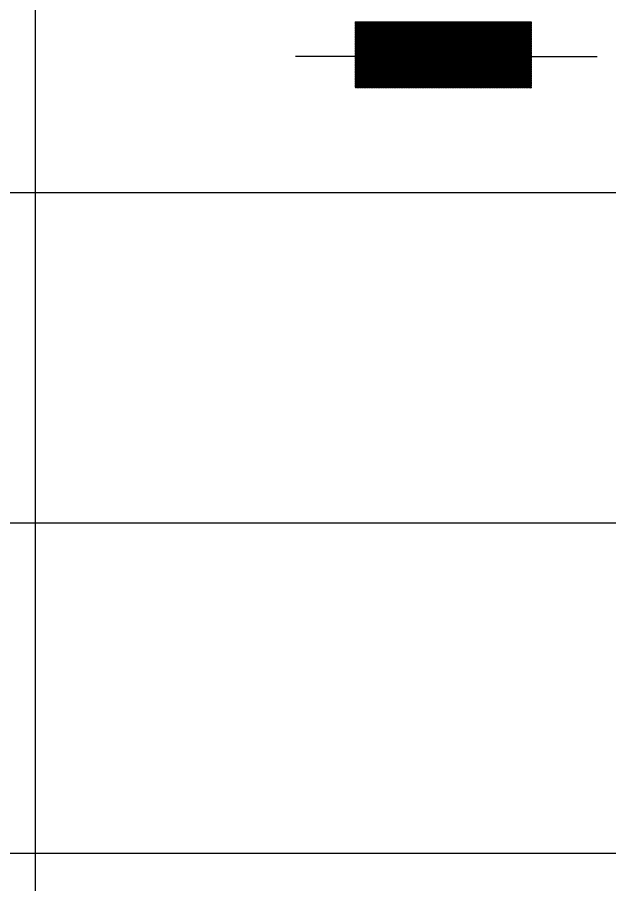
# Model space of a CAD drawing. Extents: x -28 to 822, y 61 to 665.
# Drawn here: x 82.31 to 109.16, y 260.35 to 299.69 of the extents above; entities that cross this region are included whole.
import ezdxf

# ---------------------------------------------------------------- set-up
doc = ezdxf.new("R2010")
doc.units = 0

# ---------------------------------------------------------------- blocks, each defined once
blk = doc.blocks.new('_X11')
for p, q in [((347.336, 431.552), (350.333, 434.55)), ((347.336, 431.57), (350.315, 434.55)), ((347.336, 431.587), (350.298, 434.55)), ((347.336, 431.605), (350.28, 434.55)), ((347.336, 431.623), (350.262, 434.55)), ((347.336, 431.64), (350.245, 434.55)), ((347.336, 431.658), (350.227, 434.55)), ((347.336, 431.676), (350.209, 434.55)), ((347.336, 431.693), (350.192, 434.55)), ((347.336, 431.711), (350.174, 434.55)), ((347.336, 431.729), (350.156, 434.55)), ((347.336, 431.746), (350.139, 434.55)), ((347.336, 431.764), (350.121, 434.55)), ((347.336, 431.782), (350.103, 434.55)), ((347.336, 431.799), (350.086, 434.55)), ((347.336, 431.817), (350.068, 434.55)), ((347.336, 431.835), (350.05, 434.55)), ((347.336, 431.853), (350.033, 434.55)), ((347.336, 431.87), (350.015, 434.55)), ((347.336, 431.888), (349.997, 434.55)), ((347.336, 431.906), (349.98, 434.55)), ((347.336, 431.923), (349.962, 434.55)), ((347.336, 431.941), (349.944, 434.55)), ((347.336, 431.959), (349.927, 434.55)), ((347.336, 431.976), (349.909, 434.55)), ((347.336, 431.994), (349.891, 434.55)), ((347.336, 432.012), (349.873, 434.55)), ((347.336, 432.029), (349.856, 434.55)), ((347.336, 432.047), (349.838, 434.55)), ((347.336, 432.065), (349.82, 434.55)), ((347.336, 432.082), (349.803, 434.55)), ((347.336, 432.1), (349.785, 434.55)), ((347.336, 432.118), (349.767, 434.55)), ((347.336, 432.135), (349.75, 434.55)), ((347.336, 432.153), (349.732, 434.55)), ((347.336, 432.171), (349.714, 434.55)), ((347.336, 432.188), (349.697, 434.55)), ((347.336, 432.206), (349.679, 434.55)), ((347.336, 432.224), (349.661, 434.55)), ((347.336, 432.241), (349.644, 434.55)), ((347.336, 432.259), (349.626, 434.55)), ((347.336, 432.277), (349.608, 434.55)), ((347.336, 432.294), (349.591, 434.55)), ((347.336, 432.312), (349.573, 434.55)), ((347.336, 432.33), (349.555, 434.55)), ((347.336, 432.348), (349.538, 434.55)), ((347.336, 432.365), (349.52, 434.55)), ((347.336, 432.383), (349.502, 434.55)), ((347.336, 432.401), (349.485, 434.55)), ((347.336, 432.418), (349.467, 434.55)), ((347.336, 432.436), (349.449, 434.55)), ((347.336, 432.454), (349.432, 434.55)), ((347.336, 432.471), (349.414, 434.55)), ((347.336, 432.489), (349.396, 434.55)), ((347.336, 432.507), (349.379, 434.55)), ((347.336, 432.524), (349.361, 434.55)), ((347.336, 432.542), (349.343, 434.55)), ((347.336, 432.56), (349.325, 434.55)), ((347.336, 432.577), (349.308, 434.55)), ((347.336, 432.595), (349.29, 434.55)), ((347.336, 432.613), (349.272, 434.55)), ((347.336, 432.63), (349.255, 434.55)), ((347.336, 432.648), (349.237, 434.55)), ((347.336, 432.666), (349.219, 434.55)), ((347.336, 432.683), (349.202, 434.55)), ((347.336, 432.701), (349.184, 434.55)), ((347.336, 432.719), (349.166, 434.55)), ((347.336, 432.736), (349.149, 434.55)), ((347.336, 432.754), (349.131, 434.55)), ((347.336, 432.772), (349.113, 434.55)), ((347.336, 432.789), (349.096, 434.55)), ((347.336, 432.807), (349.078, 434.55)), ((347.336, 432.825), (349.06, 434.55)), ((347.336, 432.842), (349.043, 434.55)), ((347.336, 432.86), (349.025, 434.55)), ((347.336, 432.878), (349.007, 434.55)), ((347.336, 432.896), (348.99, 434.55)), ((347.336, 432.913), (348.972, 434.55)), ((347.336, 432.931), (348.954, 434.55)), ((347.336, 432.949), (348.937, 434.55)), ((347.336, 432.966), (348.919, 434.55)), ((347.336, 432.984), (348.901, 434.55)), ((347.336, 433.002), (348.884, 434.55)), ((347.336, 433.019), (348.866, 434.55)), ((347.336, 433.037), (348.848, 434.55)), ((347.336, 433.055), (348.83, 434.55)), ((347.336, 433.072), (348.813, 434.55)), ((347.336, 433.09), (348.795, 434.55)), ((347.336, 433.108), (348.777, 434.55)), ((347.336, 433.125), (348.76, 434.55)), ((347.336, 433.143), (348.742, 434.55)), ((347.336, 433.161), (348.724, 434.55)), ((347.336, 433.178), (348.707, 434.55)), ((347.336, 433.196), (348.689, 434.55)), ((347.336, 433.214), (348.671, 434.55)), ((347.336, 433.231), (348.654, 434.55)), ((347.336, 433.249), (348.636, 434.55)), ((347.336, 433.267), (348.618, 434.55)), ((347.336, 433.284), (348.601, 434.55)), ((347.336, 433.302), (348.583, 434.55)), ((347.336, 433.32), (348.565, 434.55)), ((347.336, 433.337), (348.548, 434.55)), ((347.336, 433.355), (348.53, 434.55)), ((347.336, 433.373), (348.512, 434.55)), ((347.336, 433.39), (348.495, 434.55)), ((347.336, 433.408), (348.477, 434.55)), ((347.336, 433.426), (348.459, 434.55)), ((347.336, 433.444), (348.442, 434.55)), ((347.336, 433.461), (348.424, 434.55)), ((347.336, 433.479), (348.406, 434.55)), ((347.336, 433.497), (348.389, 434.55)), ((347.336, 433.514), (348.371, 434.55)), ((347.336, 433.532), (348.353, 434.55)), ((347.336, 433.55), (348.336, 434.55)), ((347.336, 433.567), (348.318, 434.55)), ((347.336, 433.585), (348.3, 434.55)), ((347.336, 433.603), (348.282, 434.55)), ((347.336, 433.62), (348.265, 434.55)), ((347.336, 433.638), (348.247, 434.55)), ((347.336, 433.656), (348.229, 434.55)), ((347.336, 433.673), (348.212, 434.55)), ((347.336, 433.691), (348.194, 434.55)), ((347.336, 433.709), (348.176, 434.55)), ((347.336, 433.726), (348.159, 434.55)), ((347.336, 433.744), (348.141, 434.55)), ((347.336, 433.762), (348.123, 434.55)), ((347.336, 433.779), (348.106, 434.55)), ((347.336, 433.797), (348.088, 434.55)), ((347.336, 433.815), (348.07, 434.55)), ((347.336, 433.832), (348.053, 434.55)), ((347.336, 433.85), (348.035, 434.55)), ((347.336, 433.868), (348.017, 434.55)), ((347.336, 433.885), (348, 434.55)), ((347.336, 433.903), (347.982, 434.55)), ((347.336, 433.921), (347.964, 434.55)), ((347.336, 433.938), (347.947, 434.55)), ((347.336, 433.956), (347.929, 434.55)), ((347.336, 433.974), (347.911, 434.55)), ((347.336, 433.992), (347.894, 434.55)), ((347.336, 434.009), (347.876, 434.55)), ((347.336, 434.027), (347.858, 434.55)), ((347.336, 434.045), (347.841, 434.55)), ((347.336, 434.062), (347.823, 434.55)), ((347.336, 434.08), (347.805, 434.55)), ((347.336, 434.098), (347.788, 434.55)), ((347.336, 434.115), (347.77, 434.55)), ((347.336, 434.133), (347.752, 434.55)), ((347.336, 434.151), (347.734, 434.55)), ((347.336, 434.168), (347.717, 434.55)), ((347.336, 434.186), (347.699, 434.55)), ((347.336, 434.204), (347.681, 434.55)), ((347.336, 434.221), (347.664, 434.55)), ((347.336, 434.239), (347.646, 434.55)), ((347.336, 434.257), (347.628, 434.55)), ((347.336, 434.274), (347.611, 434.55)), ((347.336, 434.292), (347.593, 434.55)), ((347.336, 434.31), (347.575, 434.55)), ((347.336, 434.327), (347.558, 434.55)), ((347.336, 434.345), (347.54, 434.55)), ((347.336, 434.363), (347.522, 434.55)), ((347.336, 434.38), (347.505, 434.55)), ((347.336, 434.398), (347.487, 434.55)), ((347.336, 434.416), (347.469, 434.55)), ((347.336, 434.433), (347.452, 434.55)), ((347.336, 434.451), (347.434, 434.55)), ((347.336, 434.469), (347.416, 434.55)), ((347.336, 434.487), (347.399, 434.55)), ((347.336, 434.504), (347.381, 434.55)), ((347.336, 434.522), (347.363, 434.55)), ((347.336, 434.54), (347.346, 434.55)), ((347.351, 431.55), (350.351, 434.55)), ((347.368, 431.55), (350.368, 434.55)), ((347.386, 431.55), (350.386, 434.55)), ((347.404, 431.55), (350.404, 434.55)), ((347.421, 431.55), (350.421, 434.55)), ((347.439, 431.55), (350.439, 434.55)), ((347.457, 431.55), (350.457, 434.55)), ((347.475, 431.55), (350.475, 434.55)), ((347.492, 431.55), (350.492, 434.55)), ((347.51, 431.55), (350.51, 434.55)), ((347.528, 431.55), (350.528, 434.55)), ((347.545, 431.55), (350.545, 434.55)), ((347.563, 431.55), (350.563, 434.55)), ((347.581, 431.55), (350.581, 434.55)), ((347.598, 431.55), (350.598, 434.55)), ((347.616, 431.55), (350.616, 434.55)), ((347.634, 431.55), (350.634, 434.55)), ((347.651, 431.55), (350.651, 434.55)), ((347.669, 431.55), (350.669, 434.55)), ((347.687, 431.55), (350.687, 434.55)), ((347.704, 431.55), (350.704, 434.55)), ((347.722, 431.55), (350.722, 434.55)), ((347.74, 431.55), (350.74, 434.55)), ((347.757, 431.55), (350.757, 434.55)), ((347.775, 431.55), (350.775, 434.55)), ((347.793, 431.55), (350.793, 434.55)), ((347.81, 431.55), (350.81, 434.55)), ((347.828, 431.55), (350.828, 434.55)), ((347.846, 431.55), (350.846, 434.55)), ((347.863, 431.55), (350.863, 434.55)), ((347.881, 431.55), (350.881, 434.55)), ((347.899, 431.55), (350.899, 434.55)), ((347.916, 431.55), (350.916, 434.55)), ((347.934, 431.55), (350.934, 434.55)), ((347.952, 431.55), (350.952, 434.55)), ((347.969, 431.55), (350.969, 434.55)), ((347.987, 431.55), (350.987, 434.55)), ((348.005, 431.55), (351.005, 434.55)), ((348.023, 431.55), (351.023, 434.55)), ((348.04, 431.55), (351.04, 434.55)), ((348.058, 431.55), (351.058, 434.55)), ((348.076, 431.55), (351.076, 434.55)), ((348.093, 431.55), (351.093, 434.55)), ((348.111, 431.55), (351.111, 434.55)), ((348.129, 431.55), (351.129, 434.55)), ((348.146, 431.55), (351.146, 434.55)), ((348.164, 431.55), (351.164, 434.55)), ((348.182, 431.55), (351.182, 434.55)), ((348.199, 431.55), (351.199, 434.55)), ((348.217, 431.55), (351.217, 434.55)), ((348.235, 431.55), (351.235, 434.55)), ((348.252, 431.55), (351.252, 434.55)), ((348.27, 431.55), (351.27, 434.55)), ((348.288, 431.55), (351.288, 434.55)), ((348.305, 431.55), (351.305, 434.55)), ((348.323, 431.55), (351.323, 434.55)), ((348.341, 431.55), (351.341, 434.55)), ((348.358, 431.55), (351.358, 434.55)), ((348.376, 431.55), (351.376, 434.55)), ((348.394, 431.55), (351.394, 434.55)), ((348.411, 431.55), (351.411, 434.55)), ((348.429, 431.55), (351.429, 434.55)), ((348.447, 431.55), (351.447, 434.55)), ((348.464, 431.55), (351.464, 434.55)), ((348.482, 431.55), (351.482, 434.55)), ((348.5, 431.55), (351.5, 434.55)), ((348.518, 431.55), (351.518, 434.55)), ((348.535, 431.55), (351.535, 434.55)), ((348.553, 431.55), (351.553, 434.55)), ((348.571, 431.55), (351.571, 434.55)), ((348.588, 431.55), (351.588, 434.55)), ((348.606, 431.55), (351.606, 434.55)), ((348.624, 431.55), (351.624, 434.55)), ((348.641, 431.55), (351.641, 434.55)), ((348.659, 431.55), (351.659, 434.55)), ((348.677, 431.55), (351.677, 434.55)), ((348.694, 431.55), (351.694, 434.55)), ((348.712, 431.55), (351.712, 434.55)), ((348.73, 431.55), (351.73, 434.55)), ((348.747, 431.55), (351.747, 434.55)), ((348.765, 431.55), (351.765, 434.55)), ((348.783, 431.55), (351.783, 434.55)), ((348.8, 431.55), (351.8, 434.55)), ((348.818, 431.55), (351.818, 434.55)), ((348.836, 431.55), (351.836, 434.55)), ((348.853, 431.55), (351.853, 434.55)), ((348.871, 431.55), (351.871, 434.55)), ((348.889, 431.55), (351.889, 434.55)), ((348.906, 431.55), (351.906, 434.55)), ((348.924, 431.55), (351.924, 434.55)), ((348.942, 431.55), (351.942, 434.55)), ((348.959, 431.55), (351.959, 434.55)), ((348.977, 431.55), (351.977, 434.55)), ((348.995, 431.55), (351.995, 434.55)), ((349.012, 431.55), (352.012, 434.55)), ((349.03, 431.55), (352.03, 434.55)), ((349.048, 431.55), (352.048, 434.55)), ((349.066, 431.55), (352.066, 434.55)), ((349.083, 431.55), (352.083, 434.55)), ((349.101, 431.55), (352.101, 434.55)), ((349.119, 431.55), (352.119, 434.55)), ((349.136, 431.55), (352.136, 434.55)), ((349.154, 431.55), (352.154, 434.55)), ((349.172, 431.55), (352.172, 434.55)), ((349.189, 431.55), (352.189, 434.55)), ((349.207, 431.55), (352.207, 434.55)), ((349.225, 431.55), (352.225, 434.55)), ((349.242, 431.55), (352.242, 434.55)), ((349.26, 431.55), (352.26, 434.55)), ((349.278, 431.55), (352.278, 434.55)), ((349.295, 431.55), (352.295, 434.55)), ((349.313, 431.55), (352.313, 434.55)), ((349.331, 431.55), (352.331, 434.55)), ((349.348, 431.55), (352.348, 434.55)), ((349.366, 431.55), (352.366, 434.55)), ((349.384, 431.55), (352.384, 434.55)), ((349.401, 431.55), (352.401, 434.55)), ((349.419, 431.55), (352.419, 434.55)), ((349.437, 431.55), (352.437, 434.55)), ((349.454, 431.55), (352.454, 434.55)), ((349.472, 431.55), (352.472, 434.55)), ((349.49, 431.55), (352.49, 434.55)), ((349.507, 431.55), (352.507, 434.55)), ((349.525, 431.55), (352.525, 434.55)), ((349.543, 431.55), (352.543, 434.55)), ((349.56, 431.55), (352.56, 434.55)), ((349.578, 431.55), (352.578, 434.55)), ((349.596, 431.55), (352.596, 434.55)), ((349.614, 431.55), (352.614, 434.55)), ((349.631, 431.55), (352.631, 434.55)), ((349.649, 431.55), (352.649, 434.55)), ((349.667, 431.55), (352.667, 434.55)), ((349.684, 431.55), (352.684, 434.55)), ((349.702, 431.55), (352.702, 434.55)), ((349.72, 431.55), (352.72, 434.55)), ((349.737, 431.55), (352.737, 434.55)), ((349.755, 431.55), (352.755, 434.55)), ((349.773, 431.55), (352.773, 434.55)), ((349.79, 431.55), (352.79, 434.55)), ((349.808, 431.55), (352.808, 434.55)), ((349.826, 431.55), (352.826, 434.55)), ((349.843, 431.55), (352.843, 434.55)), ((349.861, 431.55), (352.861, 434.55)), ((349.879, 431.55), (352.879, 434.55)), ((349.896, 431.55), (352.896, 434.55)), ((349.914, 431.55), (352.914, 434.55)), ((349.932, 431.55), (352.932, 434.55)), ((349.949, 431.55), (352.949, 434.55)), ((349.967, 431.55), (352.967, 434.55)), ((349.985, 431.55), (352.985, 434.55)), ((350.002, 431.55), (353.002, 434.55)), ((350.02, 431.55), (353.02, 434.55)), ((350.038, 431.55), (353.038, 434.55)), ((350.055, 431.55), (353.055, 434.55)), ((350.073, 431.55), (353.073, 434.55)), ((350.091, 431.55), (353.091, 434.55)), ((350.108, 431.55), (353.108, 434.55)), ((350.126, 431.55), (353.126, 434.55)), ((350.144, 431.55), (353.144, 434.55)), ((350.162, 431.55), (353.162, 434.55)), ((350.179, 431.55), (353.179, 434.55)), ((350.197, 431.55), (353.197, 434.55)), ((350.215, 431.55), (353.215, 434.55)), ((350.232, 431.55), (353.232, 434.55)), ((350.25, 431.55), (353.25, 434.55)), ((350.268, 431.55), (353.268, 434.55)), ((350.285, 431.55), (353.285, 434.55)), ((350.303, 431.55), (353.303, 434.55)), ((350.321, 431.55), (353.321, 434.55)), ((350.338, 431.55), (353.338, 434.55)), ((350.356, 431.55), (353.356, 434.55)), ((350.374, 431.55), (353.374, 434.55)), ((350.391, 431.55), (353.391, 434.55)), ((350.409, 431.55), (353.409, 434.55)), ((350.427, 431.55), (353.427, 434.55)), ((350.444, 431.55), (353.444, 434.55)), ((350.462, 431.55), (353.462, 434.55)), ((350.48, 431.55), (353.48, 434.55)), ((350.497, 431.55), (353.497, 434.55)), ((350.515, 431.55), (353.515, 434.55)), ((350.533, 431.55), (353.533, 434.55)), ((350.55, 431.55), (353.55, 434.55)), ((350.568, 431.55), (353.568, 434.55)), ((350.586, 431.55), (353.586, 434.55)), ((350.603, 431.55), (353.603, 434.55)), ((350.621, 431.55), (353.621, 434.55)), ((350.639, 431.55), (353.639, 434.55)), ((350.657, 431.55), (353.657, 434.55)), ((350.674, 431.55), (353.674, 434.55)), ((350.692, 431.55), (353.692, 434.55)), ((350.71, 431.55), (353.71, 434.55)), ((350.727, 431.55), (353.727, 434.55)), ((350.745, 431.55), (353.745, 434.55)), ((350.763, 431.55), (353.763, 434.55)), ((350.78, 431.55), (353.78, 434.55)), ((350.798, 431.55), (353.798, 434.55)), ((350.816, 431.55), (353.816, 434.55)), ((350.833, 431.55), (353.833, 434.55)), ((350.851, 431.55), (353.851, 434.55)), ((350.869, 431.55), (353.869, 434.55)), ((350.886, 431.55), (353.886, 434.55)), ((350.904, 431.55), (353.904, 434.55)), ((350.922, 431.55), (353.922, 434.55)), ((350.939, 431.55), (353.939, 434.55)), ((350.957, 431.55), (353.957, 434.55)), ((350.975, 431.55), (353.975, 434.55)), ((350.992, 431.55), (353.992, 434.55)), ((351.01, 431.55), (354.01, 434.55)), ((351.028, 431.55), (354.028, 434.55)), ((351.045, 431.55), (354.045, 434.55)), ((351.063, 431.55), (354.063, 434.55)), ((351.081, 431.55), (354.081, 434.55)), ((351.098, 431.55), (354.098, 434.55)), ((351.116, 431.55), (354.116, 434.55)), ((351.134, 431.55), (354.134, 434.55)), ((351.151, 431.55), (354.151, 434.55)), ((351.169, 431.55), (354.169, 434.55)), ((351.187, 431.55), (354.187, 434.55)), ((351.205, 431.55), (354.205, 434.55)), ((351.222, 431.55), (354.222, 434.55)), ((351.24, 431.55), (354.24, 434.55)), ((351.258, 431.55), (354.258, 434.55)), ((351.275, 431.55), (354.275, 434.55)), ((351.293, 431.55), (354.293, 434.55)), ((351.311, 431.55), (354.311, 434.55)), ((351.328, 431.55), (354.328, 434.55)), ((351.346, 431.55), (354.346, 434.55)), ((351.364, 431.55), (354.364, 434.55)), ((351.381, 431.55), (354.381, 434.55)), ((351.399, 431.55), (354.399, 434.55)), ((351.417, 431.55), (354.417, 434.55)), ((351.434, 431.55), (354.434, 434.55)), ((351.452, 431.55), (354.452, 434.55)), ((351.47, 431.55), (354.47, 434.55)), ((351.487, 431.55), (354.487, 434.55)), ((351.505, 431.55), (354.505, 434.55)), ((351.523, 431.55), (354.523, 434.55)), ((351.54, 431.55), (354.54, 434.55)), ((351.558, 431.55), (354.558, 434.55)), ((351.576, 431.55), (354.576, 434.55)), ((351.593, 431.55), (354.593, 434.55)), ((351.611, 431.55), (354.611, 434.55)), ((351.629, 431.55), (354.629, 434.55)), ((351.646, 431.55), (354.646, 434.55)), ((351.664, 431.55), (354.664, 434.55)), ((351.682, 431.55), (354.682, 434.55)), ((351.699, 431.55), (354.699, 434.55)), ((351.717, 431.55), (354.717, 434.55)), ((351.735, 431.55), (354.735, 434.55)), ((351.753, 431.55), (354.753, 434.55)), ((351.77, 431.55), (354.77, 434.55)), ((351.788, 431.55), (354.788, 434.55)), ((351.806, 431.55), (354.806, 434.55)), ((351.823, 431.55), (354.823, 434.55)), ((351.841, 431.55), (354.841, 434.55)), ((351.859, 431.55), (354.859, 434.55)), ((351.876, 431.55), (354.876, 434.55)), ((351.894, 431.55), (354.894, 434.55)), ((351.912, 431.55), (354.912, 434.55)), ((351.929, 431.55), (354.929, 434.55)), ((351.947, 431.55), (354.947, 434.55)), ((351.965, 431.55), (354.965, 434.55)), ((351.982, 431.55), (354.982, 434.55)), ((352, 431.55), (355, 434.55)), ((352.018, 431.55), (355.018, 434.55)), ((352.035, 431.55), (355.035, 434.55)), ((352.053, 431.55), (355.053, 434.55)), ((352.071, 431.55), (355.071, 434.55)), ((352.088, 431.55), (355.088, 434.55)), ((352.106, 431.55), (355.106, 434.55)), ((352.124, 431.55), (355.124, 434.55)), ((352.141, 431.55), (355.141, 434.55)), ((352.159, 431.55), (355.159, 434.55)), ((352.177, 431.55), (355.177, 434.55)), ((352.194, 431.55), (355.194, 434.55)), ((352.212, 431.55), (355.212, 434.55)), ((352.23, 431.55), (355.23, 434.55)), ((352.247, 431.55), (355.247, 434.55)), ((352.265, 431.55), (355.265, 434.55)), ((352.283, 431.55), (355.283, 434.55)), ((352.301, 431.55), (355.301, 434.55)), ((352.318, 431.55), (355.318, 434.55)), ((352.336, 431.55), (355.336, 434.549)), ((352.354, 431.55), (355.336, 434.532)), ((352.371, 431.55), (355.336, 434.514)), ((352.389, 431.55), (355.336, 434.496)), ((352.407, 431.55), (355.336, 434.479)), ((352.424, 431.55), (355.336, 434.461)), ((352.442, 431.55), (355.336, 434.443)), ((352.46, 431.55), (355.336, 434.425)), ((352.477, 431.55), (355.336, 434.408)), ((352.495, 431.55), (355.336, 434.39)), ((352.513, 431.55), (355.336, 434.372)), ((352.53, 431.55), (355.336, 434.355)), ((352.548, 431.55), (355.336, 434.337)), ((352.566, 431.55), (355.336, 434.319)), ((352.583, 431.55), (355.336, 434.302)), ((352.601, 431.55), (355.336, 434.284)), ((352.619, 431.55), (355.336, 434.266)), ((352.636, 431.55), (355.336, 434.249)), ((352.654, 431.55), (355.336, 434.231)), ((352.672, 431.55), (355.336, 434.213)), ((352.689, 431.55), (355.336, 434.196)), ((352.707, 431.55), (355.336, 434.178)), ((352.725, 431.55), (355.336, 434.16)), ((352.742, 431.55), (355.336, 434.143)), ((352.76, 431.55), (355.336, 434.125)), ((352.778, 431.55), (355.336, 434.107)), ((352.795, 431.55), (355.336, 434.09)), ((352.813, 431.55), (355.336, 434.072)), ((352.831, 431.55), (355.336, 434.054)), ((352.849, 431.55), (355.336, 434.037)), ((352.866, 431.55), (355.336, 434.019)), ((352.884, 431.55), (355.336, 434.001)), ((352.902, 431.55), (355.336, 433.984)), ((352.919, 431.55), (355.336, 433.966)), ((352.937, 431.55), (355.336, 433.948)), ((352.955, 431.55), (355.336, 433.931)), ((352.972, 431.55), (355.336, 433.913)), ((352.99, 431.55), (355.336, 433.895)), ((353.008, 431.55), (355.336, 433.877)), ((353.025, 431.55), (355.336, 433.86)), ((353.043, 431.55), (355.336, 433.842)), ((353.061, 431.55), (355.336, 433.824)), ((353.078, 431.55), (355.336, 433.807)), ((353.096, 431.55), (355.336, 433.789)), ((353.114, 431.55), (355.336, 433.771)), ((353.131, 431.55), (355.336, 433.754)), ((353.149, 431.55), (355.336, 433.736)), ((353.167, 431.55), (355.336, 433.718)), ((353.184, 431.55), (355.336, 433.701)), ((353.202, 431.55), (355.336, 433.683)), ((353.22, 431.55), (355.336, 433.665)), ((353.237, 431.55), (355.336, 433.648)), ((353.255, 431.55), (355.336, 433.63)), ((353.273, 431.55), (355.336, 433.612)), ((353.29, 431.55), (355.336, 433.595)), ((353.308, 431.55), (355.336, 433.577)), ((353.326, 431.55), (355.336, 433.559)), ((353.344, 431.55), (355.336, 433.542)), ((353.361, 431.55), (355.336, 433.524)), ((353.379, 431.55), (355.336, 433.506)), ((353.397, 431.55), (355.336, 433.489)), ((353.414, 431.55), (355.336, 433.471)), ((353.432, 431.55), (355.336, 433.453)), ((353.45, 431.55), (355.336, 433.436)), ((353.467, 431.55), (355.336, 433.418)), ((353.485, 431.55), (355.336, 433.4)), ((353.503, 431.55), (355.336, 433.383)), ((353.52, 431.55), (355.336, 433.365)), ((353.538, 431.55), (355.336, 433.347)), ((353.556, 431.55), (355.336, 433.329)), ((353.573, 431.55), (355.336, 433.312)), ((353.591, 431.55), (355.336, 433.294)), ((353.609, 431.55), (355.336, 433.276)), ((353.626, 431.55), (355.336, 433.259)), ((353.644, 431.55), (355.336, 433.241)), ((353.662, 431.55), (355.336, 433.223)), ((353.679, 431.55), (355.336, 433.206)), ((353.697, 431.55), (355.336, 433.188)), ((353.715, 431.55), (355.336, 433.17)), ((353.732, 431.55), (355.336, 433.153)), ((353.75, 431.55), (355.336, 433.135)), ((353.768, 431.55), (355.336, 433.117)), ((353.785, 431.55), (355.336, 433.1)), ((353.803, 431.55), (355.336, 433.082)), ((353.821, 431.55), (355.336, 433.064)), ((353.838, 431.55), (355.336, 433.047)), ((353.856, 431.55), (355.336, 433.029)), ((353.874, 431.55), (355.336, 433.011)), ((353.892, 431.55), (355.336, 432.994)), ((353.909, 431.55), (355.336, 432.976)), ((353.927, 431.55), (355.336, 432.958)), ((353.945, 431.55), (355.336, 432.941)), ((353.962, 431.55), (355.336, 432.923)), ((353.98, 431.55), (355.336, 432.905)), ((353.998, 431.55), (355.336, 432.888)), ((354.015, 431.55), (355.336, 432.87)), ((354.033, 431.55), (355.336, 432.852)), ((354.051, 431.55), (355.336, 432.834)), ((354.068, 431.55), (355.336, 432.817)), ((354.086, 431.55), (355.336, 432.799)), ((354.104, 431.55), (355.336, 432.781)), ((354.121, 431.55), (355.336, 432.764)), ((354.139, 431.55), (355.336, 432.746)), ((354.157, 431.55), (355.336, 432.728)), ((354.174, 431.55), (355.336, 432.711)), ((354.192, 431.55), (355.336, 432.693)), ((354.21, 431.55), (355.336, 432.675)), ((354.227, 431.55), (355.336, 432.658)), ((354.245, 431.55), (355.336, 432.64)), ((354.263, 431.55), (355.336, 432.622)), ((354.28, 431.55), (355.336, 432.605)), ((354.298, 431.55), (355.336, 432.587)), ((354.316, 431.55), (355.336, 432.569)), ((354.333, 431.55), (355.336, 432.552)), ((354.351, 431.55), (355.336, 432.534)), ((354.369, 431.55), (355.336, 432.516)), ((354.386, 431.55), (355.336, 432.499)), ((354.404, 431.55), (355.336, 432.481)), ((354.422, 431.55), (355.336, 432.463)), ((354.44, 431.55), (355.336, 432.446)), ((354.457, 431.55), (355.336, 432.428)), ((354.475, 431.55), (355.336, 432.41)), ((354.493, 431.55), (355.336, 432.393)), ((354.51, 431.55), (355.336, 432.375)), ((354.528, 431.55), (355.336, 432.357)), ((354.546, 431.55), (355.336, 432.34)), ((354.563, 431.55), (355.336, 432.322)), ((354.581, 431.55), (355.336, 432.304)), ((354.599, 431.55), (355.336, 432.286)), ((354.616, 431.55), (355.336, 432.269)), ((354.634, 431.55), (355.336, 432.251)), ((354.652, 431.55), (355.336, 432.233)), ((354.669, 431.55), (355.336, 432.216)), ((354.687, 431.55), (355.336, 432.198)), ((354.705, 431.55), (355.336, 432.18)), ((354.722, 431.55), (355.336, 432.163)), ((354.74, 431.55), (355.336, 432.145)), ((354.758, 431.55), (355.336, 432.127)), ((354.775, 431.55), (355.336, 432.11)), ((354.793, 431.55), (355.336, 432.092)), ((354.811, 431.55), (355.336, 432.074)), ((354.828, 431.55), (355.336, 432.057)), ((354.846, 431.55), (355.336, 432.039)), ((354.864, 431.55), (355.336, 432.021)), ((354.881, 431.55), (355.336, 432.004)), ((354.899, 431.55), (355.336, 431.986)), ((354.917, 431.55), (355.336, 431.968)), ((354.934, 431.55), (355.336, 431.951)), ((354.952, 431.55), (355.336, 431.933)), ((354.97, 431.55), (355.336, 431.915)), ((354.988, 431.55), (355.336, 431.898)), ((355.005, 431.55), (355.336, 431.88)), ((355.023, 431.55), (355.336, 431.862)), ((355.041, 431.55), (355.336, 431.845)), ((355.058, 431.55), (355.336, 431.827)), ((355.076, 431.55), (355.336, 431.809)), ((355.094, 431.55), (355.336, 431.792)), ((355.111, 431.55), (355.336, 431.774)), ((355.129, 431.55), (355.336, 431.756)), ((355.147, 431.55), (355.336, 431.738)), ((355.164, 431.55), (355.336, 431.721)), ((355.182, 431.55), (355.336, 431.703)), ((355.2, 431.55), (355.336, 431.685)), ((355.217, 431.55), (355.336, 431.668)), ((355.235, 431.55), (355.336, 431.65)), ((355.253, 431.55), (355.336, 431.632)), ((355.27, 431.55), (355.336, 431.615)), ((355.288, 431.55), (355.336, 431.597)), ((355.306, 431.55), (355.336, 431.579)), ((355.323, 431.55), (355.336, 431.562))]:
    blk.add_line(p, q)

msp = doc.modelspace()

# ---------------------------------------------------------------- linework, layer by layer
for p, q in [((83.116, 336.738), (83.116, 111.738)), ((97.651, 299.49), (105.651, 299.49)), ((97.792, 297.906), (94.942, 297.906)), ((105.792, 297.902), (97.792, 297.902)), ((105.792, 297.902), (97.792, 297.902)), ((105.792, 297.906), (108.642, 297.906)), ((5.068, 291.738), (540.616, 291.738)), ((5.068, 276.738), (292.72, 276.738)), ((5.068, 261.738), (540.616, 261.738))]:
    msp.add_line(p, q)

# ---------------------------------------------------------------- block references
msp.add_blockref('_X11', (-249.685, -135.06))
msp.add_blockref('_X11', (-249.685, -135.06))

doc.saveas('drawing.dxf')
